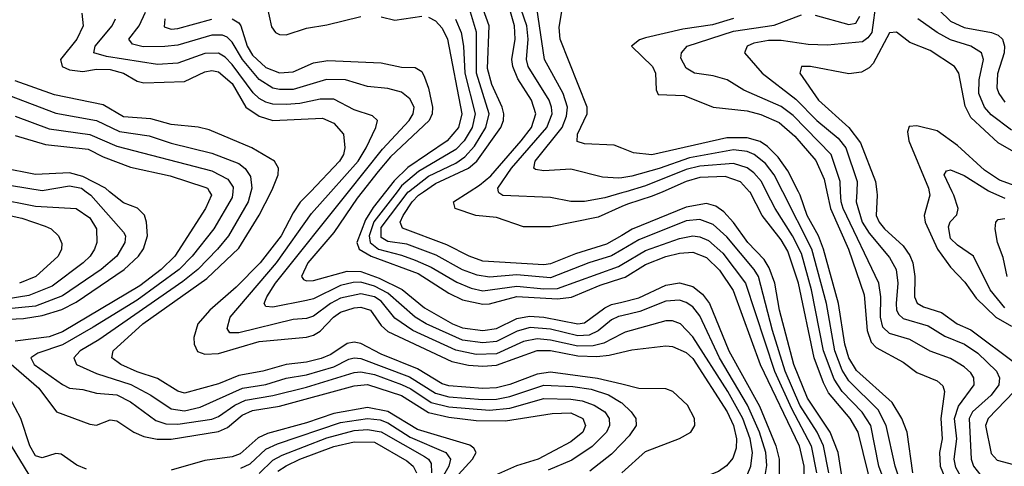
# Model space of a CAD drawing. Header units: inches. Extents: x 884549 to 1028252, y 526810 to 653624.
# Tile 320 of 656: x 888223 to 891129, y 629189 to 630508. Entities that reach past the tile are written whole.
import ezdxf

# ---------------------------------------------------------------- set-up
doc = ezdxf.new("R2010")
doc.units = ezdxf.units.IN
doc.header["$MEASUREMENT"] = 0
for name, color, linetype in [('A8682', 7, 'Continuous'), ('A8683', 7, 'Continuous'), ('A8692', 7, 'Continuous'), ('A8693', 7, 'Continuous')]:
    doc.layers.add(name, color=color, linetype=linetype)

msp = doc.modelspace()

# ---------------------------------------------------------------- linework, layer by layer
at = {"layer": 'A8682', "color": 5}
for points, elevation in [([(888150, 629980.7), (888270, 629957.7), (888390, 629950.3), (888430, 629922.5), (888449.6, 629890), (888450.7, 629850), (888444.3, 629830), (888431.2, 629810), (888410.8, 629790), (888318.8, 629721.2), (888250, 629693.5), (888110, 629671.3)], 4060), ([(888419.6, 630000), (888433.7, 629990), (888530, 629880.7), (888535.4, 629870), (888533.7, 629850), (888509.6, 629810), (888463.9, 629770), (888350, 629693), (888270, 629662.1), (888170, 629651.9)], 4040), ([(888170, 629623.1), (888234.6, 629625.4), (888290, 629634.6), (888347.7, 629652.3), (888390, 629674.2), (888531.5, 629770), (888573.5, 629810), (888588.5, 629831.5), (888600.2, 629870), (888597.8, 629910), (888591.1, 629931.1), (888571.2, 629951.2), (888530, 629966.8), (888488.7, 630000)], 4020), ([(888782.9, 630000), (888788.9, 629990), (888772, 629950), (888681.4, 629810), (888641.2, 629770), (888577.5, 629722.5), (888350, 629586.1), (888310, 629571.8), (888210, 629559.2)], 3980), ([(888851.9, 630000), (888850, 629982.8), (888796.2, 629890), (888732.3, 629810), (888694.2, 629770), (888570, 629679.7), (888440.4, 629599.6), (888350, 629548), (888277, 629523), (888256.5, 629510), (888266.5, 629490), (888350, 629430.8), (888370, 629419.7), (888410, 629416.1), (888450, 629405.2), (888510, 629400.4), (888550, 629379.9), (888624.8, 629324.8), (888655, 629315), (888690, 629314.1), (888790, 629328.9), (888810, 629336.5), (888858, 629370), (888890, 629384.6), (888970, 629398.4), (889070, 629422.9), (889210, 629466.5), (889230, 629468.6), (889270, 629460.1), (889350, 629430.9), (889377.6, 629417.6), (889437.6, 629377.6), (889490, 629364.7), (889610, 629354.7), (889670, 629360.8), (889770, 629389.1), (889850, 629387.8), (889882.9, 629382.9), (889918.7, 629370), (889950.3, 629350), (889962.5, 629330), (889963.5, 629310), (889955.2, 629290), (889912.7, 629247.3), (889852.6, 629207.4), (889782.5, 629177.5)], 3960), ([(888905.4, 630000), (888897.1, 629970), (888839.9, 629870), (888807.3, 629830), (888748.5, 629770), (888704.9, 629735.1), (888456.9, 629563.1), (888401.7, 629530), (888383.1, 629510), (888390.5, 629490), (888450, 629463.6), (888550.8, 629430.8), (888610, 629399.3), (888670, 629359.4), (888710, 629353.5), (888756.2, 629363.8), (888880.3, 629419.7), (888950, 629430.6), (889010, 629449.4), (889070, 629459.6), (889150, 629482.6), (889194.9, 629505.1), (889210, 629509.5), (889230, 629507.8), (889373.4, 629453.4), (889450, 629405.5), (889490, 629394.6), (889590, 629386), (889630, 629387.7), (889670, 629395.8), (889770, 629428.6), (889855.2, 629424.8), (889910, 629416.9), (889960.5, 629400.5), (889998.1, 629378.1), (890000, 629376.4)], 3940), ([(890000, 629431.5), (889928.6, 629448.6), (889790, 629467.2), (889750, 629461.4), (889670, 629430.5), (889630, 629420.5), (889590, 629418.7), (889490, 629426.6), (889470, 629432.5), (889397.3, 629477.3), (889290, 629519.9), (889230, 629551.4), (889210, 629555.7), (889190, 629551.4), (889141, 629519), (889112.7, 629507.3), (889070, 629496.4), (889010, 629489.6), (888940.7, 629470), (888870, 629457.7), (888810, 629432.8), (888710, 629405.6), (888690, 629411), (888630, 629448.8), (888570, 629468.2), (888521.7, 629490), (888495.5, 629510), (888498.8, 629530), (888587.1, 629610), (888775.9, 629744.1), (888870, 629833.6), (888929.6, 629930.4), (888964.9, 630000)], 3920), ([(889081, 630000), (889051.2, 629968.8), (889030, 629938), (888994.6, 629870), (888933.1, 629790), (888862, 629718), (888784.3, 629650), (888749.1, 629610), (888736.7, 629570), (888738.6, 629550), (888748.1, 629528.1), (888770, 629520.1), (888810, 629522.3), (888930, 629557.7), (889070, 629570.7), (889090, 629576.1), (889110, 629588.2), (889149.2, 629630), (889170, 629644.1), (889210, 629657.6), (889230, 629659.2), (889258.5, 629650), (889290, 629604.5), (889310, 629586.9), (889498.9, 629498.9), (889547.6, 629487.6), (889590, 629484.6), (889630, 629487.9), (889750, 629531), (889790, 629531.3), (889870, 629515.6), (889926.3, 629513.7), (889962.7, 629517.3), (890000, 629526.3)], 3880), ([(890000, 629580.1), (889946.8, 629553.2), (889915.5, 629544.5), (889870, 629544.1), (889790, 629562), (889750, 629565.3), (889710, 629557.4), (889630, 629521.1), (889570, 629519.5), (889510, 629531.7), (889383.4, 629590), (889330, 629626.9), (889290, 629676.9), (889270, 629690), (889230, 629698.6), (889170, 629685.4), (889140.4, 629670), (889090, 629632.1), (889070, 629625.8), (889030, 629622.3), (888870, 629583.8), (888843.7, 629583.7), (888835.9, 629595.9), (888844.6, 629630), (888981.1, 629790), (889084.4, 629935.6), (889141.6, 630000)], 3860), ([(890000, 629633.5), (889990, 629631.1), (889970, 629621.7), (889930, 629588.8), (889903.5, 629576.5), (889870, 629574.1), (889790, 629594), (889730, 629598.9), (889691.3, 629588.7), (889630, 629557.5), (889590, 629553.6), (889530, 629562.1), (889422.6, 629610), (889389.9, 629630), (889310, 629700.9), (889270, 629721.5), (889230, 629732.5), (889207.6, 629732.4), (889170, 629722.7), (889090, 629684.1), (889070, 629678.6), (888970, 629659.1), (888950, 629661), (888944.7, 629670), (888952.3, 629690), (888978.6, 629730), (889193.5, 630000)], 3840), ([(889234.3, 630000), (889219.2, 629980.8), (889150, 629879.6), (889073.1, 629790), (889054.6, 629750), (889061.2, 629741.2), (889070, 629736.4), (889090, 629737.4), (889190, 629765.8), (889230, 629764), (889284.4, 629744.4), (889351.5, 629711.5), (889417.5, 629657.5), (889499.9, 629610), (889530, 629598.3), (889590, 629590.3), (889630, 629596.3), (889690, 629625.6), (889727.6, 629632.4), (889770, 629629.5), (889870, 629609.6), (889890, 629612.7), (889950, 629656.8), (889970, 629666.7), (890000, 629674.2)], 3820), ([(889302.9, 630000), (889266.3, 629953.7), (889243.5, 629916.5), (889218.3, 629850), (889224.6, 629830), (889260.6, 629810), (889398.8, 629758.8), (889490, 629700.2), (889530, 629680.9), (889590, 629668.2), (889610, 629669), (889690, 629690.3), (889810, 629683.9), (889851.8, 629688.2), (889935.9, 629724.1), (890000, 629744.5)], 3780), ([(889336.9, 630000), (889268.6, 629911.4), (889254.9, 629870), (889257, 629850), (889281.8, 629830), (889350, 629812.9), (889390, 629797.9), (889437.7, 629777.7), (889512.7, 629732.7), (889555.5, 629715.5), (889590, 629707.8), (889690, 629721.6), (889770, 629713.6), (889810, 629714.7), (889990, 629778.7), (890000, 629784.7)], 3760), ([(890000, 629828.6), (889970, 629810.9), (889902.9, 629790), (889790, 629745.4), (889690, 629754.2), (889610, 629748.1), (889573.2, 629753.2), (889530, 629769.7), (889452.2, 629812.2), (889365.5, 629845.5), (889310, 629853.1), (889290, 629865.1), (889290, 629894.4), (889370, 629999.3), (889371, 630000)], 3740), ([(890000, 629871.2), (889955, 629845), (889863.3, 629816.7), (889790, 629786.8), (889770, 629784), (889590, 629795.4), (889550, 629809.7), (889483.5, 629843.5), (889352.5, 629892.5), (889346, 629910), (889355.3, 629930), (889381.4, 629970), (889400.1, 629990), (889414.5, 630000)], 3720), ([(890000, 629956.4), (889930, 629924.7), (889790, 629895.9), (889710, 629896.2), (889630, 629924.1), (889569.4, 629929.4), (889508.5, 629950), (889503.2, 629970), (889549.7, 630000)], 3680), ([(890000, 629996.5), (889950, 629982), (889890, 629970.9), (889850, 629970.7), (889790, 629983.1), (889649.3, 629989.3), (889636.8, 629996.8), (889636.2, 630000)], 3660), ([(888130, 629943.9), (888230, 629921.6), (888298.2, 629898.2), (888315.9, 629890), (888338, 629870), (888347.2, 629847.2), (888346.4, 629830), (888336.7, 629810), (888270.5, 629749.5), (888222.9, 629730)], 4080), ([(888176.8, 629510), (888279.7, 629419.7), (888331.9, 629350), (888430, 629313.8), (888450, 629311.1), (888490, 629326.5), (888510, 629323.7), (888560.6, 629290), (888590, 629277.1), (888629.2, 629269.2), (888670, 629269.3), (888810, 629291.9), (888836.2, 629303.8), (888879.4, 629340.6), (888910, 629354.1), (888990, 629367), (889210, 629427.1), (889250, 629431), (889350, 629398.5), (889430, 629347.8), (889490, 629334.4), (889570, 629324.6), (889656.4, 629323.6), (889794.4, 629345.6), (889850, 629347), (889885, 629330), (889893.1, 629310), (889884.5, 629290), (889850, 629261.5), (889753, 629210), (889689.5, 629190.5), (889610, 629155.1)], 3980), ([(888420.8, 629180.8), (888392.3, 629192.3), (888345.5, 629225.5), (888330, 629226.9), (888290, 629214.2), (888270, 629219.7), (888253.5, 629250), (888226.7, 629330), (888192.9, 629392.9)], 4020), ([(889497.9, 629142.1), (889559.5, 629210), (889570.3, 629230), (889562.9, 629242.9), (889551.5, 629251.5), (889397.6, 629297.6), (889310, 629351.1), (889250, 629363.2), (889150, 629345), (889070, 629317.3), (888954.2, 629285.8), (888927, 629273), (888873.6, 629226.4), (888850, 629217), (888770, 629206.6), (888670, 629177.5)], 4020), ([(888876.2, 629183.8), (888903.5, 629196.5), (888950, 629239.6), (888984.3, 629255.7), (889170, 629318.5), (889250, 629330.6), (889286.5, 629326.5), (889310, 629317.3), (889375.2, 629275.2), (889480.9, 629230), (889494.4, 629210), (889490, 629190), (889432.1, 629090)], 4040), ([(888930, 629168.4), (888970, 629207.3), (888998, 629222), (889130, 629273.5), (889210, 629294.6), (889250, 629298.1), (889290, 629290.9), (889418.2, 629218.2), (889429.9, 629210), (889437.4, 629197.4), (889438.5, 629170)], 4060), ([(888984.9, 629175.1), (889009.5, 629190.5), (889050, 629210.1), (889150, 629247.5), (889210, 629261.2), (889270, 629260.5), (889365.6, 629205.6), (889384.6, 629190), (889393.7, 629170)], 4080), ([(890000, 629256.6), (889970, 629225.1), (889905.6, 629174.4)], 3940), ([(888198.5, 629250), (888250, 629164.3)], 4040)]:
    msp.add_lwpolyline(points, dxfattribs=dict(at, elevation=elevation))
at = {"layer": 'A8683', "color": 5}
for points, elevation in [([(889636.2, 630000), (889634.3, 630010), (889674.8, 630070), (889779.2, 630190), (889794.2, 630230), (889792.8, 630250), (889785.5, 630270), (889723.4, 630370), (889718.8, 630390), (889723.4, 630450), (889720, 630490), (889685.6, 630590), (889640.2, 630640.2), (889547.4, 630710), (889540.6, 630730), (889590, 630752.8), (889630, 630797.3), (889650, 630801.5), (889670, 630798.5), (889842.9, 630742.9), (889910, 630678.3), (889970, 630635.1), (889990, 630627.7), (890000, 630626.7)], 3660), ([(890000, 630041.2), (889990, 630039.7), (889943, 630043), (889850, 630066.5), (889770, 630062.1), (889745.6, 630065.6), (889740.6, 630070), (889744.7, 630090), (889823.9, 630190), (889837.2, 630222.8), (889839.5, 630250), (889826.8, 630290), (889771.5, 630390), (889742.8, 630590), (889672.1, 630670), (889670, 630691.2), (889692.3, 630707.7), (889725.2, 630714.8), (889810, 630706.2), (889850, 630683.9), (889970, 630591.5), (889990, 630585), (890000, 630585.4)], 3640), ([(890000, 630128.5), (889977.6, 630137.6), (889890, 630141), (889868, 630148), (889869.6, 630170), (889897.3, 630230), (889897.3, 630250), (889817.8, 630450), (889815.5, 630484.5), (889828.9, 630570), (889817.9, 630610), (889818.3, 630630), (889846.8, 630633.2), (889870, 630626), (889910, 630603), (889970, 630556.1), (890000, 630547.9)], 3620), ([(889193.5, 630000), (889293.9, 630126.1), (889372.8, 630210), (889384.4, 630230), (889387.2, 630250), (889374.5, 630274.5), (889350, 630293.8), (889310, 630304.7), (889250, 630311.1), (889185.1, 630330), (889128.4, 630331.6), (889030, 630302.3), (888990, 630301.7), (888970, 630306.1), (888930, 630331.8), (888880.4, 630390), (888850, 630441.9), (888835.9, 630455.9), (888821.8, 630461.8), (888790, 630462.4), (888690, 630433.1), (888651.6, 630428.4), (888587.9, 630427.9), (888556, 630436), (888545.4, 630450), (888575.8, 630490), (888595, 630530)], 3840), ([(888952.1, 630550), (888966.4, 630486.4), (888978.5, 630470), (888990, 630464.3), (889010, 630463.7), (889070, 630483.2), (889130, 630492.3), (889230, 630517.6)], 3780), ([(889371, 630000), (889430, 630045.7), (889510, 630084.6), (889536.9, 630103.1), (889565.1, 630134.9), (889598.8, 630190), (889608.7, 630230), (889570.8, 630350), (889571, 630471), (889553.4, 630530)], 3740), ([(889414.5, 630000), (889450, 630024.7), (889547.5, 630070), (889572.1, 630090), (889643.4, 630190), (889651.1, 630210), (889651.8, 630230), (889647.1, 630250), (889616.3, 630316.3), (889603.8, 630363.8), (889608.6, 630490), (889587.3, 630550)], 3720), ([(889549.7, 630000), (889580.3, 630019.7), (889613.5, 630046.5), (889703.2, 630150), (889733.9, 630190), (889746.2, 630230), (889733.6, 630270), (889693.5, 630333.5), (889678.3, 630370), (889675.6, 630390), (889684.8, 630450), (889683.2, 630490), (889671.2, 630531.2)], 3680), ([(888407.1, 630527.1), (888410.3, 630490), (888392.1, 630450), (888343.8, 630390), (888348.3, 630370), (888370, 630360.1), (888410, 630355.3), (888450, 630361.6), (888490, 630360.5), (888529.9, 630350), (888570, 630326.8), (888590, 630321.2), (888710, 630325.7), (888770, 630354), (888790, 630358), (888810, 630354.4), (888850, 630319.3), (888890.1, 630250.1), (888930, 630222.7), (888970, 630210.7), (889116.7, 630216.7), (889150, 630202.2), (889178.8, 630170), (889183, 630130), (889178.5, 630110), (889167.3, 630090), (889081, 630000)], 3880), ([(889141.6, 630000), (889221.6, 630090), (889246, 630130), (889274.1, 630190), (889278.8, 630210), (889264.1, 630224.1), (889210, 630241.6), (889150, 630273.7), (889110, 630273.7), (889050, 630260.5), (889010, 630257.4), (888970, 630258.6), (888950, 630264.5), (888930, 630275), (888911.9, 630291.9), (888850, 630375.9), (888830, 630397.6), (888810, 630408.9), (888770, 630408.4), (888690, 630379.9), (888630, 630375.5), (888479.2, 630399.2), (888441.7, 630410), (888446, 630430), (888496, 630490), (888505.6, 630510)], 3860), ([(888651.1, 630510), (888650, 630487.1), (888670, 630480.1), (888690, 630481.7), (888790, 630509.5)], 3820), ([(888850.7, 630510.7), (888870, 630499), (888876.2, 630490), (888894.2, 630430), (888910, 630403.1), (888950, 630366.7), (888990, 630351.3), (889030, 630354.1), (889090, 630380.7), (889132.7, 630387.3), (889290, 630381), (889350, 630367.6), (889390, 630366.7), (889410, 630354.7), (889418, 630338), (889430, 630305.3), (889441.5, 630250), (889440.2, 630230), (889431.5, 630210), (889317.2, 630102.8), (889280.7, 630059.3), (889234.3, 630000)], 3820), ([(889290, 630516.3), (889330, 630506.1), (889410, 630518.4)], 3780), ([(889430, 630515.2), (889450, 630504.2), (889470, 630482.7), (889485.7, 630450), (889527.5, 630230), (889517.9, 630190), (889484.4, 630150), (889368.8, 630071.2), (889328.1, 630031.9), (889302.9, 630000)], 3780), ([(889509.2, 630509.2), (889525.7, 630470), (889533.1, 630430), (889536.4, 630350), (889567.5, 630230), (889558.7, 630190), (889534.4, 630150), (889510, 630124.6), (889400.4, 630059.6), (889350, 630016.9), (889336.9, 630000)], 3760), ([(888964.9, 630000), (888969.9, 630010), (888985.9, 630050), (888987, 630070), (888974.9, 630090), (888908.2, 630130), (888782.7, 630182.7), (888750.3, 630190.3), (888670, 630198.3), (888610, 630214.8), (888530, 630220.7), (888470, 630256.9), (888326.2, 630286.2), (888210, 630327.8)], 3920), ([(888190, 630285.5), (888330, 630231.8), (888450, 630210.5), (888517.8, 630177.8), (888605.4, 630165.4), (888670, 630143), (888790, 630113.6), (888870, 630082.9), (888888.7, 630068.7), (888904.5, 630044.5), (888908.2, 630010), (888905.4, 630000)], 3940), ([(888210, 630222.6), (888310, 630186), (888430, 630168.5), (888510, 630134.4), (888790, 630061.7), (888837, 630037), (888853.4, 630013.4), (888851.9, 630000)], 3960), ([(888210, 630166.3), (888299.9, 630139.9), (888425.6, 630125.6), (888470, 630103), (888550, 630072.8), (888666.9, 630046.9), (888770, 630013.9), (888777, 630010), (888782.9, 630000)], 3980), ([(888488.7, 630000), (888476.2, 630010), (888410, 630045.2), (888370, 630055.3), (888270, 630050.7), (888171, 630071)], 4020), ([(888150, 630026.5), (888290, 630003.2), (888370, 630017.1), (888405.6, 630010), (888419.6, 630000)], 4040)]:
    msp.add_lwpolyline(points, dxfattribs=dict(at, elevation=elevation))
at = {"layer": 'A8692', "color": 5}
for points, elevation in [([(890120.7, 630000), (890090, 629986.6), (890016.3, 629963.7), (890000, 629956.4)], 3680), ([(890011.9, 630000), (890000, 629996.5)], 3660), ([(890755.9, 629050), (890697.7, 629290), (890673.4, 629330), (890610, 629405.9), (890595.3, 629435.3), (890567.4, 629510), (890521.3, 629730), (890490, 629824.7), (890470, 629858.1), (890414.3, 629930), (890378.5, 629998.5), (890377.1, 630000)], 3680), ([(890788.2, 629110), (890758.6, 629190), (890734.7, 629310), (890708.7, 629348.7), (890649.7, 629410), (890626.2, 629446.2), (890595.5, 629530), (890560.1, 629710), (890530, 629817.8), (890504, 629870), (890452.1, 629950), (890427.2, 630000)], 3660), ([(890859, 629030), (890806.2, 629190), (890780.2, 629310), (890756.3, 629356.3), (890670, 629441.7), (890650, 629473.5), (890629, 629530), (890604.4, 629670), (890561, 629830), (890475, 630000)], 3640), ([(890858.5, 629170), (890842.4, 629290), (890826.2, 629330), (890797.7, 629377.7), (890692.3, 629472.3), (890670, 629509.1), (890657.8, 629550), (890639.4, 629670), (890595.4, 629830), (890579.9, 629870), (890546.5, 629930), (890526.5, 629990), (890521.4, 630000)], 3620), ([(890605.1, 630000), (890615.6, 629950), (890668.4, 629830), (890715.2, 629695.2), (890724.1, 629590), (890736.1, 629556.1), (890750, 629540.3), (890830, 629496.5), (890870, 629466.2), (890930, 629441.2), (890946.8, 629426.8), (890952.4, 629410), (890941.2, 629330), (890945.3, 629270), (890937.6, 629230), (890938.9, 629190), (890959.5, 629139.5)], 3580), ([(891170, 629001.8), (891124.6, 629050), (891050, 629094.2), (891005.5, 629150), (890985.8, 629185.8), (890981.1, 629210), (890988.3, 629270), (890981.2, 629330), (890993.4, 629366.6), (891039.9, 629430), (891039.1, 629450), (891030, 629465), (891010, 629483.4), (890970, 629507.7), (890910, 629529.5), (890850, 629563.9), (890790, 629581), (890770, 629600.5), (890762.8, 629630), (890764.5, 629690), (890758.4, 629730), (890652.9, 629950), (890646.8, 629970), (890645.6, 630000)], 3560), ([(890693, 630000), (890691.3, 629970), (890708.8, 629910), (890730, 629877.7), (890790, 629806.2), (890809.9, 629770), (890814.5, 629730), (890809.5, 629669.5), (890810.9, 629650), (890817.5, 629637.5), (890830, 629626), (890904.1, 629604.1), (890953.5, 629573.5), (891010.9, 629550), (891050, 629523.5), (891105.6, 629470), (891114.8, 629450), (891112.4, 629430), (891090, 629399.6), (891034.8, 629350), (891024.7, 629330), (891031.1, 629210), (891037.3, 629190), (891070, 629148.1)], 3540), ([(890752.2, 630000), (890753.5, 629990), (890750.9, 629930), (890758.9, 629910), (890774.7, 629890), (890830, 629840.3), (890850, 629811.7), (890858.4, 629790), (890864.3, 629750), (890863.9, 629690), (890871, 629671), (890890, 629659.8), (890943.6, 629643.6), (890989.9, 629610), (891030, 629592.3), (891166.4, 629490)], 3520), ([(890906.5, 630000), (890908.5, 629990), (890891.8, 629930), (890895.1, 629910), (890931.5, 629830), (890970, 629776.9), (891012.5, 629732.5), (891045.3, 629685.3), (891103.3, 629630), (891150, 629602.9)], 3480), ([(891130, 629657.2), (891087.2, 629710), (891037.9, 629810), (890990, 629841.8), (890970, 629861.5), (890963.6, 629896.4), (890969.3, 629910.7), (890988.1, 629931.9), (890992.8, 629950), (890979.6, 629990), (890974.8, 630000)], 3460), ([(891087.5, 630000), (891130, 629980.8)], 3460), ([(890654.2, 629130), (890638.3, 629230), (890615, 629290), (890547.5, 629390), (890507.2, 629490), (890465.5, 629650), (890451.1, 629730), (890435.1, 629775.1), (890419.6, 629799.6), (890371.9, 629850), (890330, 629908.9), (890300.9, 629940.9), (890277.3, 629957.3), (890250, 629964.8), (890190, 629954.6), (890030.9, 629889.1), (890000, 629871.2)], 3720), ([(891136.9, 629750), (891125.5, 629805.5), (891108.1, 629850), (891101.2, 629890), (891103.4, 629910), (891110, 629918.2), (891130, 629920.5)], 3440), ([(890611.1, 629170), (890595.4, 629250), (890576.4, 629290), (890525.7, 629370), (890482.4, 629470), (890444.3, 629590), (890402.9, 629750), (890390.7, 629770.7), (890310, 629866.7), (890270, 629903.6), (890230, 629918.2), (890190, 629913.6), (890050, 629858.1), (890000, 629828.6)], 3740), ([(890000, 629784.7), (890070, 629826.7), (890170, 629861.9), (890210, 629869.5), (890230, 629867.1), (890255.8, 629855.8), (890298.1, 629818.1), (890365.1, 629730), (890450.1, 629470), (890500.3, 629360.3), (890558.7, 629250), (890574.8, 629170)], 3760), ([(890000, 629744.5), (890010, 629747.7), (890070, 629785.4), (890130, 629809), (890170, 629818.7), (890210, 629821.4), (890250, 629805.6), (890287.9, 629767.9), (890328.4, 629708.4), (890408.2, 629490), (890523.1, 629250), (890537, 629190), (890538.2, 629130)], 3780), ([(890000, 629674.2), (890050, 629686.6), (890130, 629724.2), (890170, 629731.4), (890210, 629720.5), (890237.8, 629697.8), (890258.4, 629670), (890316.1, 629530), (890406.7, 629366.7), (890454.2, 629250), (890463.9, 629210), (890464.6, 629155.4), (890454.5, 629105.5), (890438.1, 629061.9), (890419.9, 629030), (890390, 629003.8), (890350, 628987.3), (890260.7, 628970), (890230, 628950.1), (890190, 628911.6), (890170, 628901.8), (890000, 628863)], 3820), ([(890000, 628927.3), (890130, 628967.3), (890230, 629026.7), (890315.2, 629044.8), (890350, 629056.7), (890381.7, 629078.3), (890406.4, 629113.6), (890420.6, 629150), (890428, 629192), (890424.6, 629230), (890406.6, 629290), (890370.5, 629370), (890288.1, 629510), (890230, 629634), (890210, 629660.1), (890190, 629673.3), (890170, 629679.8), (890130, 629676.9), (890053.3, 629646.7), (890000, 629633.5)], 3840), ([(890000, 628984.9), (890043.2, 628996.8), (890114.1, 629025.9), (890210, 629082.8), (890290, 629105.4), (890330, 629121.9), (890350, 629136.6), (890370, 629163.1), (890381.1, 629190), (890385.3, 629230), (890378.6, 629270), (890357.1, 629330), (890312.8, 629410), (890210, 629572), (890173.2, 629610), (890150, 629619), (890130, 629618.3), (890010, 629585.1), (890000, 629580.1)], 3860), ([(890000, 629526.3), (890030, 629533.6), (890130, 629545.1), (890150, 629543.3), (890190, 629525.3), (890210, 629507.5), (890310.9, 629350), (890329.8, 629310), (890338.7, 629270), (890337.7, 629242.3), (890327.1, 629212.9), (890309, 629191), (890285.7, 629174.3), (890171.1, 629128.9), (890076.1, 629070), (890010, 629039.5), (890000, 629036.6)], 3880), ([(890000, 629169.9), (890070, 629232.9), (890170, 629271), (890203.2, 629290), (890210, 629299.7), (890215, 629310), (890214.2, 629330), (890193.3, 629370), (890150.5, 629410.5), (890130, 629417.8), (890050, 629419.4), (890000, 629431.5)], 3920), ([(891157.6, 629410), (891080.9, 629330), (891073.4, 629310), (891090, 629226.9), (891107.1, 629207.1), (891170, 629190.8)], 3520), ([(890000, 629376.4), (890027.7, 629350), (890041.8, 629330), (890042.4, 629310), (890021.2, 629278.8), (890000, 629256.6)], 3940)]:
    msp.add_lwpolyline(points, dxfattribs=dict(at, elevation=elevation))
at = {"layer": 'A8693', "color": 5}
for points, elevation in [([(890750, 630564.4), (890737.2, 630470), (890726.1, 630453.9), (890710, 630443), (890607.1, 630432.9), (890550, 630434.3), (890470, 630446.3), (890433.2, 630446.8), (890390, 630438.5), (890369.8, 630430), (890362.2, 630410), (890414.2, 630350), (890513.5, 630273.5), (890575.1, 630210), (890638.3, 630158.3), (890660.6, 630130), (890694.7, 630030), (890693, 630000)], 3540), ([(890903.4, 630570), (890970, 630503.9), (891010, 630484.9), (891091.1, 630470), (891110, 630462.4), (891123.1, 630450), (891129.1, 630430), (891127.9, 630410), (891108.5, 630348.5), (891106.3, 630306.3), (891112, 630290), (891130, 630264.3)], 3560), ([(890330, 630511.1), (890267.7, 630492.3), (890180.3, 630479.7), (890070, 630454.2), (890051.7, 630448.3), (890028.1, 630430), (890090.3, 630370), (890099.3, 630350), (890101.1, 630301.1), (890107.4, 630287.4), (890183.9, 630283.9), (890269.3, 630249.3), (890370, 630238.6), (890410, 630228.3), (890464.3, 630204.3), (890510, 630164), (890572.4, 630092.4), (890597.3, 630037.3), (890605.1, 630000)], 3580), ([(890645.6, 630000), (890644.4, 630030), (890617.3, 630110), (890505.3, 630225.3), (890470, 630251.3), (890359.9, 630299.9), (890310.5, 630330.5), (890270, 630342.2), (890214, 630350), (890190, 630364.8), (890174.3, 630394.3), (890175.9, 630410), (890192.8, 630430), (890330, 630473.8), (890450, 630491.7), (890530, 630522.7)], 3560), ([(890570, 630521.5), (890670, 630493.7), (890690, 630497.8), (890702.1, 630517.9)], 3560), ([(891150, 630181.8), (891090, 630226.6), (891070, 630250.1), (891053.6, 630290), (891054.1, 630330), (891067.1, 630390), (891060.9, 630410), (891030.2, 630430), (890970, 630448.9), (890930.1, 630470), (890873.8, 630510)], 3540), ([(891170, 630109.8), (891110, 630144.8), (891030, 630219.1), (891012.9, 630252.9), (890994.1, 630350), (890981.7, 630370), (890910, 630416.7), (890850, 630440.7), (890810, 630470.7), (890790, 630468.7), (890741.8, 630378.2), (890730, 630365.7), (890707.2, 630352.8), (890670, 630348.1), (890557.1, 630370), (890529.8, 630370), (890525.5, 630350), (890580.7, 630270), (890670.1, 630190.1), (890704.2, 630144.2), (890748.1, 630030), (890752.2, 630000)], 3520), ([(891263.4, 630000), (891230, 630009.1), (891150, 630021.8), (891114.4, 630034.4), (891070, 630063.3), (890990, 630136.5), (890930, 630179.3), (890870, 630194.8), (890847.5, 630192.5), (890843, 630177), (890846.9, 630150), (890904.6, 630010), (890906.5, 630000)], 3480), ([(890521.4, 630000), (890490, 630061.5), (890461.6, 630101.6), (890430, 630133.2), (890407.8, 630147.8), (890370, 630159.2), (890310, 630158.9), (890088.8, 630108.8), (890034.6, 630114.6), (890000, 630128.5)], 3620), ([(890475, 630000), (890449.7, 630050), (890423.8, 630083.8), (890390.3, 630110.3), (890370, 630119), (890330, 630124), (890199.7, 630100.3), (890110, 630068.4), (890030, 630046), (890000, 630041.2)], 3640), ([(890427.2, 630000), (890412.2, 630030), (890390, 630055.6), (890370, 630070.5), (890330, 630083.6), (890230, 630075.5), (890190, 630065.8), (890070, 630016.9), (890011.9, 630000)], 3660), ([(890974.8, 630000), (890950.8, 630050), (890958.3, 630061.7), (890970, 630064.6), (891010, 630048), (891082.3, 630002.3), (891087.5, 630000)], 3460), ([(890377.1, 630000), (890350, 630028.7), (890304.9, 630044.9), (890230, 630041.8), (890190, 630030.3), (890120.7, 630000)], 3680)]:
    msp.add_lwpolyline(points, dxfattribs=dict(at, elevation=elevation))

doc.saveas('drawing.dxf')
